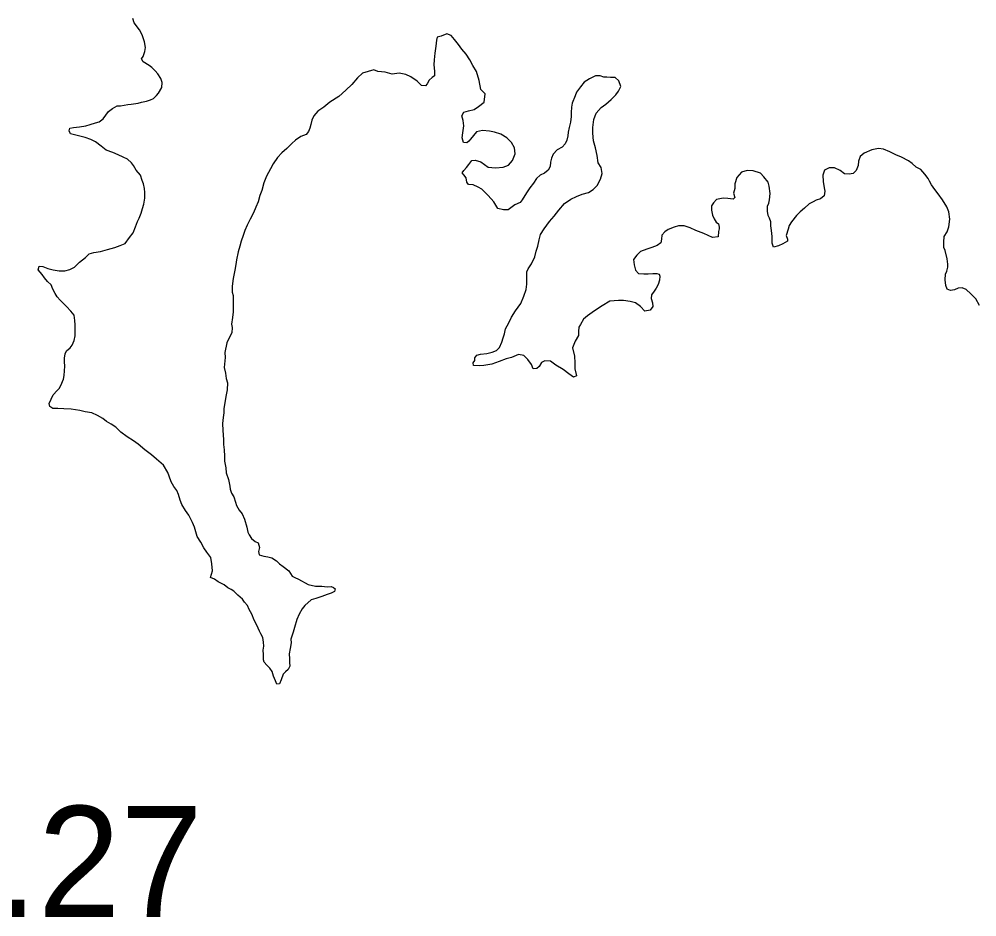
# Model space of a CAD drawing. Extents: x -939622 to -934245, y 1383184 to 1385301.
# Drawn here: x -935555.76 to -935544.81, y 1384273.21 to 1384283.47 of the extents above; entities that cross this region are included whole.
import ezdxf

# ---------------------------------------------------------------- set-up
doc = ezdxf.new("R2010")
doc.units = 0
doc.layers.add('25', color=7, linetype='Continuous')
doc.layers.add('9', color=7, linetype='Continuous')

msp = doc.modelspace()

# ---------------------------------------------------------------- linework, layer by layer
at = {"layer": '9'}
for points in [[(-935554.361, 1384281.253), (-935554.346, 1384281.304), (-935554.331, 1384281.355), (-935554.319, 1384281.424), (-935554.322, 1384281.487), (-935554.325, 1384281.532), (-935554.337, 1384281.586), (-935554.352, 1384281.625), (-935554.37, 1384281.685), (-935554.418, 1384281.742), (-935554.45, 1384281.796), (-935554.471, 1384281.826), (-935554.519, 1384281.868), (-935554.567, 1384281.892), (-935554.624, 1384281.919), (-935554.687, 1384281.946), (-935554.761, 1384281.973), (-935554.818, 1384282.019), (-935554.884, 1384282.067), (-935554.938, 1384282.094), (-935555.004, 1384282.115), (-935555.064, 1384282.13), (-935555.141, 1384282.151), (-935555.171, 1384282.157), (-935555.186, 1384282.193), (-935555.177, 1384282.223), (-935555.135, 1384282.232), (-935555.069, 1384282.238), (-935554.994, 1384282.25), (-935554.944, 1384282.265), (-935554.884, 1384282.283), (-935554.842, 1384282.295), (-935554.797, 1384282.331), (-935554.767, 1384282.37), (-935554.737, 1384282.415), (-935554.689, 1384282.447), (-935554.638, 1384282.48), (-935554.599, 1384282.48), (-935554.515, 1384282.492), (-935554.476, 1384282.498), (-935554.395, 1384282.51), (-935554.357, 1384282.519), (-935554.303, 1384282.531), (-935554.255, 1384282.546), (-935554.222, 1384282.564), (-935554.186, 1384282.597), (-935554.165, 1384282.624), (-935554.126, 1384282.687), (-935554.123, 1384282.747), (-935554.138, 1384282.792), (-935554.171, 1384282.846), (-935554.203, 1384282.879), (-935554.239, 1384282.915), (-935554.269, 1384282.939), (-935554.338, 1384282.981), (-935554.359, 1384283.014), (-935554.341, 1384283.044), (-935554.32, 1384283.098), (-935554.314, 1384283.146), (-935554.326, 1384283.212), (-935554.349, 1384283.29), (-935554.382, 1384283.347), (-935554.442, 1384283.428), (-935554.457, 1384283.476)], [(-935549.448, 1384282.358), (-935549.454, 1384282.292), (-935549.469, 1384282.229), (-935549.481, 1384282.178), (-935549.487, 1384282.136), (-935549.496, 1384282.085), (-935549.517, 1384282.043), (-935549.55, 1384282.007), (-935549.607, 1384281.977), (-935549.655, 1384281.926), (-935549.673, 1384281.881), (-935549.685, 1384281.833), (-935549.688, 1384281.785), (-935549.709, 1384281.743), (-935549.751, 1384281.707), (-935549.802, 1384281.687), (-935549.844, 1384281.648), (-935549.877, 1384281.594), (-935549.922, 1384281.54), (-935549.958, 1384281.483), (-935550.006, 1384281.405), (-935550.03, 1384281.375), (-935550.093, 1384281.345), (-935550.168, 1384281.291), (-935550.222, 1384281.288), (-935550.285, 1384281.303), (-935550.33, 1384281.381), (-935550.398, 1384281.453), (-935550.467, 1384281.526), (-935550.512, 1384281.55), (-935550.566, 1384281.577), (-935550.623, 1384281.58), (-935550.64, 1384281.607), (-935550.649, 1384281.655), (-935550.676, 1384281.691), (-935550.694, 1384281.712), (-935550.676, 1384281.739), (-935550.643, 1384281.772), (-935550.616, 1384281.808), (-935550.583, 1384281.853), (-935550.544, 1384281.859), (-935550.481, 1384281.838), (-935550.395, 1384281.777), (-935550.314, 1384281.768), (-935550.224, 1384281.777), (-935550.164, 1384281.801), (-935550.119, 1384281.852), (-935550.086, 1384281.93), (-935550.095, 1384281.999), (-935550.128, 1384282.059), (-935550.182, 1384282.113), (-935550.251, 1384282.155), (-935550.325, 1384282.176), (-935550.382, 1384282.189), (-935550.46, 1384282.198), (-935550.529, 1384282.183), (-935550.565, 1384282.141), (-935550.598, 1384282.096), (-935550.619, 1384282.075), (-935550.64, 1384282.054), (-935550.679, 1384282.06), (-935550.694, 1384282.111), (-935550.685, 1384282.171), (-935550.675, 1384282.249), (-935550.684, 1384282.309), (-935550.696, 1384282.366), (-935550.675, 1384282.405), (-935550.621, 1384282.42), (-935550.555, 1384282.438), (-935550.505, 1384282.471), (-935550.442, 1384282.519), (-935550.429, 1384282.615), (-935550.48, 1384282.666), (-935550.498, 1384282.768), (-935550.531, 1384282.87), (-935550.57, 1384282.939), (-935550.606, 1384283.005), (-935550.647, 1384283.068), (-935550.698, 1384283.125), (-935550.737, 1384283.179), (-935550.782, 1384283.236), (-935550.818, 1384283.281), (-935550.868, 1384283.3), (-935550.934, 1384283.276), (-935550.979, 1384283.264), (-935550.988, 1384283.231), (-935550.994, 1384283.159), (-935551.006, 1384283.081), (-935551.013, 1384283.003), (-935551.016, 1384282.949), (-935551.01, 1384282.874), (-935551.01, 1384282.82), (-935551.037, 1384282.802), (-935551.07, 1384282.772), (-935551.094, 1384282.73), (-935551.112, 1384282.706), (-935551.16, 1384282.712), (-935551.207, 1384282.76), (-935551.282, 1384282.811), (-935551.339, 1384282.838), (-935551.414, 1384282.853)], [(-935551.704, 1384282.89), (-935551.833, 1384282.851), (-935551.89, 1384282.797), (-935551.953, 1384282.722), (-935552.022, 1384282.656), (-935552.103, 1384282.584), (-935552.205, 1384282.521), (-935552.273, 1384282.465), (-935552.342, 1384282.417), (-935552.387, 1384282.363), (-935552.411, 1384282.315), (-935552.423, 1384282.264), (-935552.435, 1384282.222), (-935552.45, 1384282.186), (-935552.477, 1384282.15), (-935552.537, 1384282.129), (-935552.597, 1384282.087), (-935552.639, 1384282.048), (-935552.699, 1384281.991), (-935552.753, 1384281.94), (-935552.804, 1384281.886), (-935552.852, 1384281.817), (-935552.885, 1384281.757), (-935552.93, 1384281.673), (-935552.96, 1384281.599), (-935552.984, 1384281.509), (-935553.005, 1384281.455), (-935553.026, 1384281.38), (-935553.05, 1384281.32), (-935553.08, 1384281.254), (-935553.116, 1384281.182), (-935553.149, 1384281.113), (-935553.176, 1384281.053), (-935553.197, 1384280.996), (-935553.221, 1384280.933), (-935553.234, 1384280.873), (-935553.255, 1384280.81), (-935553.273, 1384280.717), (-935553.282, 1384280.666), (-935553.291, 1384280.6), (-935553.309, 1384280.504), (-935553.324, 1384280.417), (-935553.324, 1384280.348), (-935553.312, 1384280.312), (-935553.309, 1384280.183), (-935553.309, 1384280.123), (-935553.319, 1384280.06), (-935553.331, 1384279.982), (-935553.322, 1384279.946), (-935553.325, 1384279.883), (-935553.361, 1384279.82), (-935553.385, 1384279.769), (-935553.406, 1384279.658), (-935553.403, 1384279.601), (-935553.415, 1384279.487), (-935553.397, 1384279.424), (-935553.391, 1384279.361), (-935553.376, 1384279.31), (-935553.38, 1384279.232), (-935553.395, 1384279.154), (-935553.404, 1384279.106), (-935553.416, 1384279.019), (-935553.419, 1384278.968), (-935553.425, 1384278.917), (-935553.431, 1384278.848), (-935553.428, 1384278.767), (-935553.422, 1384278.665), (-935553.422, 1384278.608), (-935553.414, 1384278.545), (-935553.408, 1384278.473), (-935553.408, 1384278.416), (-935553.396, 1384278.341), (-935553.39, 1384278.284), (-935553.366, 1384278.206), (-935553.348, 1384278.13), (-935553.345, 1384278.097), (-935553.33, 1384278.052), (-935553.304, 1384278.01), (-935553.283, 1384277.947), (-935553.271, 1384277.908), (-935553.244, 1384277.857), (-935553.208, 1384277.815), (-935553.181, 1384277.755), (-935553.154, 1384277.662), (-935553.143, 1384277.605), (-935553.128, 1384277.575), (-935553.101, 1384277.533), (-935553.059, 1384277.497), (-935553.026, 1384277.482), (-935553.011, 1384277.431), (-935553.02, 1384277.383), (-935553.014, 1384277.347), (-935552.96, 1384277.329), (-935552.915, 1384277.323), (-935552.868, 1384277.311), (-935552.817, 1384277.277), (-935552.781, 1384277.244), (-935552.739, 1384277.211), (-935552.676, 1384277.163), (-935552.637, 1384277.103), (-935552.607, 1384277.088)], [(-935551.414, 1384282.853), (-935551.495, 1384282.841), (-935551.575, 1384282.863), (-935551.656, 1384282.872), (-935551.704, 1384282.89)], [(-935549.365, 1384279.852), (-935549.401, 1384279.787), (-935549.431, 1384279.712), (-935549.41, 1384279.616), (-935549.407, 1384279.54), (-935549.407, 1384279.471), (-935549.387, 1384279.39), (-935549.423, 1384279.375), (-935549.476, 1384279.415), (-935549.539, 1384279.466), (-935549.623, 1384279.514), (-935549.683, 1384279.559), (-935549.748, 1384279.565), (-935549.787, 1384279.544), (-935549.814, 1384279.499), (-935549.841, 1384279.475), (-935549.883, 1384279.472), (-935549.901, 1384279.523), (-935549.943, 1384279.58), (-935549.988, 1384279.625), (-935550.048, 1384279.635), (-935550.129, 1384279.602), (-935550.191, 1384279.587), (-935550.269, 1384279.557), (-935550.356, 1384279.524), (-935550.446, 1384279.509), (-935550.497, 1384279.506), (-935550.563, 1384279.509), (-935550.566, 1384279.542), (-935550.548, 1384279.566), (-935550.548, 1384279.599), (-935550.527, 1384279.629), (-935550.485, 1384279.638), (-935550.413, 1384279.647), (-935550.35, 1384279.662), (-935550.302, 1384279.683), (-935550.266, 1384279.716), (-935550.242, 1384279.776), (-935550.224, 1384279.827), (-935550.209, 1384279.872), (-935550.2, 1384279.929), (-935550.161, 1384279.998), (-935550.131, 1384280.064), (-935550.083, 1384280.136), (-935550.023, 1384280.22), (-935549.987, 1384280.304), (-935549.963, 1384280.379), (-935549.954, 1384280.439), (-935549.954, 1384280.517), (-935549.954, 1384280.58), (-935549.939, 1384280.616), (-935549.903, 1384280.672), (-935549.863, 1384280.753), (-935549.848, 1384280.816), (-935549.83, 1384280.876), (-935549.812, 1384280.948), (-935549.797, 1384281.008), (-935549.755, 1384281.074), (-935549.695, 1384281.158), (-935549.641, 1384281.218), (-935549.587, 1384281.287), (-935549.524, 1384281.362), (-935549.452, 1384281.413), (-935549.387, 1384281.443), (-935549.321, 1384281.47), (-935549.249, 1384281.488), (-935549.198, 1384281.521), (-935549.15, 1384281.568), (-935549.111, 1384281.64), (-935549.093, 1384281.706), (-935549.105, 1384281.772), (-935549.138, 1384281.826), (-935549.152, 1384281.911), (-935549.17, 1384281.998), (-935549.191, 1384282.079), (-935549.2, 1384282.166), (-935549.2, 1384282.232), (-935549.188, 1384282.322), (-935549.161, 1384282.394), (-935549.104, 1384282.46), (-935549.053, 1384282.498), (-935548.99, 1384282.552), (-935548.936, 1384282.606), (-935548.906, 1384282.648), (-935548.882, 1384282.699), (-935548.903, 1384282.765), (-935548.945, 1384282.801), (-935548.999, 1384282.801), (-935549.04, 1384282.805), (-935549.073, 1384282.808), (-935549.115, 1384282.823), (-935549.169, 1384282.823), (-935549.238, 1384282.787), (-935549.301, 1384282.748), (-935549.343, 1384282.694), (-935549.385, 1384282.634), (-935549.403, 1384282.592), (-935549.436, 1384282.508), (-935549.445, 1384282.463), (-935549.448, 1384282.403), (-935549.448, 1384282.358)], [(-935544.779, 1384280.196), (-935544.824, 1384280.274), (-935544.881, 1384280.331), (-935544.934, 1384280.377), (-935544.979, 1384280.398), (-935545.024, 1384280.395), (-935545.066, 1384280.374), (-935545.114, 1384280.368), (-935545.15, 1384280.383), (-935545.165, 1384280.425), (-935545.174, 1384280.491), (-935545.168, 1384280.554), (-935545.153, 1384280.59), (-935545.141, 1384280.635), (-935545.141, 1384280.668), (-935545.152, 1384280.731), (-935545.173, 1384280.824), (-935545.188, 1384280.86), (-935545.188, 1384280.92), (-935545.185, 1384280.983), (-935545.149, 1384281.037), (-935545.131, 1384281.094), (-935545.119, 1384281.184), (-935545.131, 1384281.265), (-935545.155, 1384281.325), (-935545.202, 1384281.403), (-935545.253, 1384281.472), (-935545.292, 1384281.523), (-935545.328, 1384281.574), (-935545.352, 1384281.619), (-935545.367, 1384281.649), (-935545.405, 1384281.698), (-935545.453, 1384281.752), (-935545.504, 1384281.779), (-935545.549, 1384281.818), (-935545.594, 1384281.848), (-935545.674, 1384281.89), (-935545.737, 1384281.92), (-935545.806, 1384281.953), (-935545.878, 1384281.983), (-935545.935, 1384281.992), (-935546.01, 1384281.975), (-935546.099, 1384281.936), (-935546.144, 1384281.9), (-935546.162, 1384281.846), (-935546.166, 1384281.795), (-935546.19, 1384281.738), (-935546.223, 1384281.705), (-935546.27, 1384281.699), (-935546.324, 1384281.702), (-935546.375, 1384281.738), (-935546.438, 1384281.768), (-935546.498, 1384281.768), (-935546.552, 1384281.744), (-935546.573, 1384281.684), (-935546.567, 1384281.615), (-935546.558, 1384281.54), (-935546.549, 1384281.504), (-935546.555, 1384281.45), (-935546.597, 1384281.414), (-935546.648, 1384281.399), (-935546.681, 1384281.381), (-935546.726, 1384281.358), (-935546.78, 1384281.307), (-935546.831, 1384281.268), (-935546.873, 1384281.226), (-935546.93, 1384281.154), (-935546.957, 1384281.109), (-935546.969, 1384281.067), (-935546.99, 1384280.998), (-935546.975, 1384280.956), (-935546.975, 1384280.932), (-935547.029, 1384280.902), (-935547.08, 1384280.878), (-935547.137, 1384280.863), (-935547.152, 1384280.908), (-935547.151, 1384280.986), (-935547.16, 1384281.055), (-935547.166, 1384281.106), (-935547.166, 1384281.154), (-935547.181, 1384281.193), (-935547.196, 1384281.223), (-935547.202, 1384281.274), (-935547.202, 1384281.331), (-935547.187, 1384281.367), (-935547.181, 1384281.403), (-935547.172, 1384281.478), (-935547.186, 1384281.562), (-935547.198, 1384281.604), (-935547.246, 1384281.667), (-935547.282, 1384281.71), (-935547.366, 1384281.734), (-935547.435, 1384281.74), (-935547.501, 1384281.722), (-935547.554, 1384281.659), (-935547.579, 1384281.587), (-935547.579, 1384281.533), (-935547.591, 1384281.479), (-935547.576, 1384281.431), (-935547.597, 1384281.413)], [(-935547.597, 1384281.413), (-935547.657, 1384281.419), (-935547.71, 1384281.422), (-935547.785, 1384281.407), (-935547.821, 1384281.371), (-935547.842, 1384281.335), (-935547.842, 1384281.284), (-935547.833, 1384281.23), (-935547.813, 1384281.188), (-935547.789, 1384281.149), (-935547.762, 1384281.128), (-935547.756, 1384281.092), (-935547.756, 1384281.071), (-935547.762, 1384281.041), (-935547.768, 1384280.981), (-935547.834, 1384280.975), (-935547.93, 1384281.02), (-935548.022, 1384281.054), (-935548.088, 1384281.084), (-935548.157, 1384281.105), (-935548.22, 1384281.105), (-935548.271, 1384281.09), (-935548.34, 1384281.066), (-935548.376, 1384281.039), (-935548.411, 1384281), (-935548.415, 1384280.955), (-935548.424, 1384280.913), (-935548.466, 1384280.88), (-935548.525, 1384280.859), (-935548.582, 1384280.841), (-935548.654, 1384280.812), (-935548.696, 1384280.77), (-935548.735, 1384280.722), (-935548.729, 1384280.659), (-935548.714, 1384280.599), (-935548.679, 1384280.563), (-935548.619, 1384280.559), (-935548.568, 1384280.559), (-935548.514, 1384280.562), (-935548.469, 1384280.562), (-935548.442, 1384280.556), (-935548.433, 1384280.532), (-935548.439, 1384280.484), (-935548.454, 1384280.436), (-935548.478, 1384280.394), (-935548.499, 1384280.361), (-935548.529, 1384280.319), (-935548.532, 1384280.277), (-935548.52, 1384280.226), (-935548.514, 1384280.184), (-935548.544, 1384280.142), (-935548.607, 1384280.133), (-935548.655, 1384280.184), (-935548.712, 1384280.227), (-935548.772, 1384280.242), (-935548.85, 1384280.254), (-935548.906, 1384280.254), (-935549.005, 1384280.245), (-935549.095, 1384280.191), (-935549.146, 1384280.158), (-935549.209, 1384280.116), (-935549.26, 1384280.077), (-935549.305, 1384280.041), (-935549.341, 1384279.978), (-935549.359, 1384279.948), (-935549.365, 1384279.9), (-935549.365, 1384279.852)], [(-935553.571, 1384277.087), (-935553.547, 1384277.162), (-935553.553, 1384277.243), (-935553.565, 1384277.315), (-935553.613, 1384277.375), (-935553.646, 1384277.426), (-935553.681, 1384277.492), (-935553.723, 1384277.555), (-935553.738, 1384277.609), (-935553.753, 1384277.66), (-935553.777, 1384277.717), (-935553.819, 1384277.798), (-935553.855, 1384277.852), (-935553.896, 1384277.921), (-935553.917, 1384277.972), (-935553.935, 1384278.035), (-935553.953, 1384278.08), (-935553.989, 1384278.126), (-935554.019, 1384278.18), (-935554.043, 1384278.246), (-935554.057, 1384278.288), (-935554.108, 1384278.369), (-935554.135, 1384278.393), (-935554.186, 1384278.441), (-935554.246, 1384278.489), (-935554.32, 1384278.546), (-935554.398, 1384278.612), (-935554.449, 1384278.648), (-935554.521, 1384278.696), (-935554.593, 1384278.748), (-935554.652, 1384278.805), (-935554.706, 1384278.838), (-935554.76, 1384278.868), (-935554.802, 1384278.904), (-935554.862, 1384278.94), (-935554.927, 1384278.967), (-935555.002, 1384278.982), (-935555.065, 1384278.997), (-935555.164, 1384279.01), (-935555.245, 1384279.016), (-935555.316, 1384279.019), (-935555.37, 1384279.019), (-935555.406, 1384279.043), (-935555.412, 1384279.076), (-935555.391, 1384279.124), (-935555.367, 1384279.175), (-935555.322, 1384279.223), (-935555.298, 1384279.247), (-935555.28, 1384279.283), (-935555.25, 1384279.355), (-935555.241, 1384279.397), (-935555.238, 1384279.448), (-935555.235, 1384279.502), (-935555.238, 1384279.55), (-935555.238, 1384279.592), (-935555.232, 1384279.643), (-935555.217, 1384279.679), (-935555.175, 1384279.712), (-935555.151, 1384279.742), (-935555.127, 1384279.796), (-935555.115, 1384279.85), (-935555.115, 1384279.91), (-935555.115, 1384279.973), (-935555.12, 1384280.024), (-935555.129, 1384280.084), (-935555.165, 1384280.132), (-935555.216, 1384280.186), (-935555.255, 1384280.222), (-935555.288, 1384280.258), (-935555.324, 1384280.294), (-935555.344, 1384280.333), (-935555.371, 1384280.381), (-935555.392, 1384280.432), (-935555.431, 1384280.471), (-935555.467, 1384280.513), (-935555.494, 1384280.549), (-935555.515, 1384280.576), (-935555.539, 1384280.603), (-935555.527, 1384280.645), (-935555.488, 1384280.642), (-935555.428, 1384280.618), (-935555.368, 1384280.603), (-935555.299, 1384280.591), (-935555.236, 1384280.594), (-935555.176, 1384280.606), (-935555.123, 1384280.636), (-935555.069, 1384280.693), (-935555, 1384280.744), (-935554.955, 1384280.786), (-935554.904, 1384280.8), (-935554.829, 1384280.815), (-935554.748, 1384280.836), (-935554.664, 1384280.86), (-935554.604, 1384280.881), (-935554.547, 1384280.905), (-935554.496, 1384280.974), (-935554.455, 1384281.028), (-935554.427, 1384281.094), (-935554.403, 1384281.157), (-935554.385, 1384281.193), (-935554.361, 1384281.253)], [(-935552.607, 1384277.088), (-935552.563, 1384277.067), (-935552.455, 1384277.007), (-935552.368, 1384276.989), (-935552.299, 1384276.989), (-935552.237, 1384276.98), (-935552.192, 1384276.982), (-935552.165, 1384276.973), (-935552.144, 1384276.955), (-935552.153, 1384276.925), (-935552.192, 1384276.907), (-935552.237, 1384276.892), (-935552.297, 1384276.869), (-935552.365, 1384276.848), (-935552.419, 1384276.83), (-935552.491, 1384276.767), (-935552.524, 1384276.728), (-935552.557, 1384276.668), (-935552.584, 1384276.608), (-935552.611, 1384276.515), (-935552.626, 1384276.461), (-935552.65, 1384276.38), (-935552.647, 1384276.338), (-935552.66, 1384276.275), (-935552.669, 1384276.215), (-935552.666, 1384276.155), (-935552.666, 1384276.116), (-935552.663, 1384276.071), (-935552.684, 1384276.035), (-935552.714, 1384276.008), (-935552.738, 1384275.981), (-935552.762, 1384275.918), (-935552.78, 1384275.87), (-935552.81, 1384275.867), (-935552.828, 1384275.906), (-935552.849, 1384275.96), (-935552.866, 1384276.011), (-935552.893, 1384276.05), (-935552.926, 1384276.086), (-935552.956, 1384276.119), (-935552.965, 1384276.147), (-935552.965, 1384276.207), (-935552.968, 1384276.255), (-935552.962, 1384276.3), (-935552.965, 1384276.348), (-935552.971, 1384276.399), (-935552.995, 1384276.441), (-935553.009, 1384276.471), (-935553.039, 1384276.54), (-935553.072, 1384276.597), (-935553.099, 1384276.669), (-935553.129, 1384276.72), (-935553.147, 1384276.765), (-935553.183, 1384276.804), (-935553.206, 1384276.84), (-935553.257, 1384276.885), (-935553.302, 1384276.93), (-935553.335, 1384276.948), (-935553.371, 1384276.969), (-935553.413, 1384277.002), (-935553.452, 1384277.02), (-935553.482, 1384277.038), (-935553.523, 1384277.069), (-935553.571, 1384277.087)]]:
    msp.add_lwpolyline(points, dxfattribs=at)

# ---------------------------------------------------------------- texts
at = {"layer": '25'}
msp.add_text('2.27', height=1.2672, dxfattribs=at).set_placement((-935556.956, 1384273.207))

doc.saveas('drawing.dxf')
